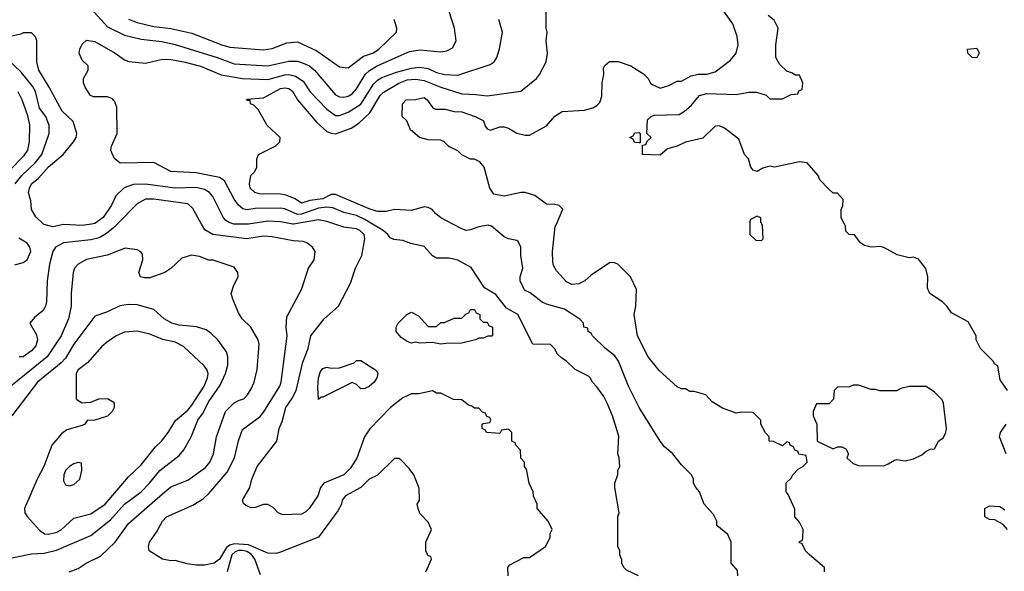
# Model space of a CAD drawing. Header units: inches. Extents: x 1793389 to 1900389, y 320802 to 470796.
# Tile 715 of 752: x 1881254 to 1885921, y 438352 to 440970. Entities that reach past the tile are written whole.
import ezdxf

# ---------------------------------------------------------------- set-up
doc = ezdxf.new("R2010")
doc.units = ezdxf.units.IN
doc.header["$MEASUREMENT"] = 0
doc.layers.add('B8483', color=7, linetype='Continuous')
doc.layers.add('B8484', color=7, linetype='Continuous')

msp = doc.modelspace()

# ---------------------------------------------------------------- linework, layer by layer
at = {"layer": 'B8483', "color": 2}
for points, elevation in [([(1881715, 440000), (1881697.5, 439982.5), (1881665.1, 439954.9), (1881630, 439934), (1881590, 439925.1), (1881462, 439910), (1881422.8, 439890), (1881410.7, 439870), (1881395.5, 439810), (1881384, 439730), (1881381, 439630), (1881376, 439610), (1881364.7, 439590), (1881323.5, 439556.5), (1881302, 439530), (1881333.7, 439473.7), (1881337.3, 439450), (1881330, 439422), (1881310, 439399), (1881270, 439369.3), (1881250.9, 439369.1)], 266), ([(1881594.4, 440000), (1881550, 439993.3), (1881462, 439998), (1881410, 439987), (1881370, 439997.2), (1881367, 440000)], 262), ([(1883178, 438350), (1883206, 438410), (1883202, 438422), (1883190, 438426), (1883178, 438450), (1883178, 438490), (1883206, 438550), (1883190, 438586), (1883150, 438626), (1883142, 438650), (1883138, 438670), (1883148, 438690), (1883147.3, 438747.3), (1883122, 438810), (1883100.4, 438840.4), (1883060.4, 438880.4), (1883050, 438888), (1883030, 438888), (1882950, 438808), (1882910, 438788.7), (1882870.5, 438749.5), (1882798, 438710), (1882782.8, 438690), (1882778.8, 438670), (1882761.1, 438638.9), (1882670, 438514), (1882490, 438442.7), (1882470, 438437), (1882430, 438438), (1882338.5, 438478.5), (1882270, 438482.4), (1882250, 438476.4), (1882234.5, 438465.5), (1882200.5, 438410), (1882176, 438390), (1882130, 438381.6), (1882090, 438381.6), (1882047.6, 438387.6), (1881990, 438404), (1881970, 438402), (1881930, 438409), (1881868, 438450), (1881864, 438470), (1881869, 438490), (1881902.5, 438537.5), (1881930, 438590.8), (1881950, 438610.6), (1882074.2, 438665.8), (1882123.3, 438696.7), (1882150, 438720.7), (1882237.4, 438822.6), (1882272, 438890), (1882290, 438972), (1882310, 439024.7), (1882393.3, 439086.7), (1882411.4, 439108.6), (1882486.6, 439230), (1882493.6, 439250), (1882520.9, 439470), (1882516, 439510), (1882520.1, 439559.9), (1882588.7, 439690), (1882622, 439790), (1882648.7, 439830), (1882654, 439870), (1882642, 439890), (1882615.3, 439910), (1882596.6, 439916.6), (1882550, 439919.5), (1882450, 439939.5), (1882410, 439941.6), (1882330, 439929.5), (1882168.7, 439950), (1882131.7, 439971.7), (1882115.6, 440000)], 266), ([(1882337.6, 440000), (1882330, 439998.9), (1882270, 439999.7), (1882268.9, 440000)], 262), ([(1883568.7, 438330), (1883568, 438370), (1883576.4, 438383.6), (1883643.1, 438416.9), (1883670, 438418), (1883746, 438470), (1883767.3, 438512.7), (1883768.4, 438531.6), (1883778, 438550), (1883758, 438590), (1883706, 438650), (1883706, 438670), (1883688.4, 438708.4), (1883688, 438730), (1883668, 438770), (1883656.4, 438836.4), (1883646, 438850), (1883646, 438870), (1883628.4, 438888.4), (1883627.3, 438927.3), (1883606, 438950), (1883602, 438962), (1883586, 438970), (1883586, 439010), (1883570, 439026), (1883538, 439022), (1883530, 439006), (1883466, 439010), (1883462, 439022), (1883446, 439030), (1883446, 439050), (1883450, 439054), (1883482, 439058), (1883486, 439070), (1883482, 439082), (1883467.3, 439087.3), (1883462, 439102), (1883447.3, 439107.3), (1883430, 439126), (1883410, 439126), (1883396.4, 439136.4), (1883380.4, 439140.4), (1883350, 439166), (1883310, 439168), (1883250, 439198), (1883230, 439198), (1883210, 439208), (1883145.4, 439194.6), (1883110, 439194), (1883070, 439175.3), (1883011.3, 439130), (1882912.5, 439027.5), (1882888.2, 438990), (1882851.7, 438888.3), (1882820.6, 438839.4), (1882790, 438809.5), (1882694.8, 438770), (1882679.1, 438750), (1882667.3, 438710), (1882626, 438650), (1882610, 438634), (1882590, 438624), (1882500.2, 438620.2), (1882478, 438630), (1882454.6, 438654.6), (1882430, 438668.7), (1882410, 438668.7), (1882370, 438655.3), (1882350, 438654), (1882324.7, 438664.7), (1882314.6, 438674.6), (1882309, 438690), (1882344, 438750), (1882354, 438790), (1882379, 438850), (1882473.2, 438970), (1882483.7, 439030), (1882497.4, 439062.6), (1882514.7, 439130), (1882543.6, 439170), (1882563.6, 439210), (1882594.9, 439345.1), (1882620.9, 439410), (1882633.2, 439470), (1882697.2, 439550), (1882764, 439610), (1882821.2, 439718.8), (1882845.2, 439790), (1882876, 439850), (1882889.3, 439930), (1882886, 439950), (1882865.2, 439970), (1882850, 439976.9), (1882790, 439985.6), (1882746.8, 440000)], 262), ([(1882551.7, 440000), (1882550, 439999.7), (1882548.3, 440000)], 262), ([(1884186, 438330), (1884130, 438358), (1884118, 438370), (1884108, 438390), (1884107.3, 438407.3), (1884098, 438430), (1884098, 438450), (1884088, 438470), (1884088.7, 438610), (1884095.3, 438630), (1884074, 438750), (1884075.3, 438770), (1884088.4, 438811.6), (1884088.7, 438830), (1884098, 438850), (1884095.3, 438890), (1884089, 438910), (1884093.6, 438993.6), (1884064, 439090), (1884039, 439150), (1884022, 439182), (1883990, 439228), (1883968, 439250), (1883958, 439270), (1883950, 439278), (1883886, 439310), (1883846, 439350), (1883823.1, 439363.1), (1883803.1, 439383.1), (1883788, 439410), (1883770, 439428), (1883686, 439430), (1883614, 439570), (1883561.2, 439601.2), (1883510, 439665.2), (1883456.5, 439696.5), (1883393.2, 439793.2), (1883330, 439829), (1883290, 439837.2), (1883230, 439837.2), (1883209.5, 439849.5), (1883170, 439894), (1883107.2, 439907.2), (1883070, 439921.2), (1883026.3, 439926.3), (1883010, 439934), (1882999.3, 439950), (1882976, 439970), (1882925.6, 440000)], 258), ([(1884658, 438330), (1884656.4, 438356.4), (1884626, 438390), (1884626, 438490), (1884610, 438526), (1884558, 438570), (1884558, 438590), (1884542, 438622), (1884498, 438670), (1884475.3, 438730), (1884458, 438750), (1884448, 438770), (1884448, 438790), (1884438, 438810), (1884390, 438858), (1884348.7, 438910), (1884310, 438942), (1884289, 438970), (1884189.3, 439130), (1884139.3, 439230), (1884092.7, 439350), (1884075.3, 439375.3), (1884029.6, 439409.6), (1883968.7, 439470), (1883962, 439482), (1883948, 439490), (1883946, 439506), (1883928, 439510), (1883926, 439530), (1883908.4, 439548.4), (1883836.5, 439596.5), (1883750, 439619.3), (1883730, 439629.3), (1883673.1, 439673.1), (1883646.3, 439686.3), (1883626, 439730), (1883625.2, 439750), (1883639, 439790), (1883629, 439850), (1883628.7, 439890), (1883616.5, 439916.5), (1883610, 439922), (1883570, 439929), (1883550, 439939), (1883490, 439989.3), (1883473.8, 439993.8), (1883430, 439987), (1883390, 439971.8), (1883370, 439969.4), (1883350, 439977), (1883306.2, 440000)], 254), ([(1885068.7, 438350), (1885068, 438370), (1884998, 438430), (1884978, 438450), (1884962, 438482), (1884948.4, 438488.4), (1884950, 438494), (1884962, 438498), (1884966, 438510), (1884968, 438550), (1884950, 438586), (1884928, 438610), (1884927.3, 438647.3), (1884896.4, 438716.4), (1884886, 438730), (1884887.3, 438772.7), (1884910, 438794), (1884918, 438810), (1884943.1, 438836.9), (1884966, 438850), (1884986, 438870), (1884982, 438902), (1884947.3, 438907.3), (1884942, 438922), (1884927.3, 438927.3), (1884922, 438942), (1884906, 438950), (1884902, 438962), (1884890, 438966), (1884870, 438948), (1884827.3, 438967.3), (1884806, 438970), (1884806, 438990), (1884788.4, 439008.4), (1884766, 439050), (1884766, 439070), (1884730, 439106), (1884672.7, 439107.3), (1884650, 439102), (1884585.6, 439125.6), (1884536.4, 439156.4), (1884506, 439190), (1884450, 439206), (1884430, 439206), (1884410, 439218), (1884390, 439218), (1884370, 439228), (1884285.1, 439305.1), (1884232.7, 439370), (1884182, 439470), (1884166, 439570), (1884174, 439610), (1884178, 439690), (1884148.9, 439748.9), (1884088.9, 439808.9), (1884070, 439818), (1884050, 439815.3), (1883962, 439758), (1883932, 439730), (1883903.4, 439716.6), (1883870, 439712.3), (1883845.1, 439725.1), (1883797.7, 439777.7), (1883783.8, 439803.8), (1883780.5, 439820.5), (1883778.7, 439870), (1883792.1, 439987.9), (1883797.4, 440000)], 250), ([(1884714, 440000), (1884714, 439950), (1884743.6, 439923.6), (1884770, 439922), (1884778, 439930), (1884774.6, 439994.6), (1884771.6, 440000)], 250), ([(1885935.3, 439210), (1885900.4, 439260.4), (1885890, 439326), (1885875.3, 439335.3), (1885868, 439350), (1885808, 439410), (1885788, 439450), (1885788, 439470), (1885750, 439535.3), (1885670, 439578), (1885650, 439608), (1885628, 439630), (1885568, 439670), (1885556.4, 439696.4), (1885558, 439750), (1885549, 439789), (1885513.2, 439833.2), (1885490, 439842), (1885470, 439839), (1885413.6, 439853.6), (1885350, 439889.2), (1885332.7, 439892.7), (1885289.5, 439889.5), (1885257.5, 439897.5), (1885239, 439910), (1885210, 439948), (1885186, 439950), (1885170, 439966), (1885168, 439990), (1885163, 440000)], 246), ([(1881230, 439806.8), (1881270, 439817.3), (1881289.5, 439830.5), (1881306, 439870), (1881301.2, 439890), (1881289.4, 439909.4), (1881250, 439933.2)], 266), ([(1881488.7, 438350), (1881530, 438364.7), (1881568.7, 438390), (1881636.6, 438423.4), (1881706, 438490), (1881770, 438578.8), (1881930, 438720.5), (1881970, 438753.4), (1882050, 438784), (1882134.9, 438845.1), (1882155.1, 438870), (1882172.3, 438910), (1882186.6, 438990), (1882229.4, 439110), (1882270, 439150.8), (1882290, 439162.8), (1882315.3, 439170), (1882334, 439190), (1882350, 439218), (1882365.2, 439250), (1882379, 439310), (1882389, 439430), (1882384, 439450), (1882348.7, 439510), (1882308.7, 439550), (1882290, 439578), (1882263.1, 439643.1), (1882255.3, 439670), (1882268.7, 439710), (1882288.7, 439750), (1882288, 439770), (1882270, 439795.3), (1882170, 439828.7), (1882150, 439829), (1882105.6, 439845.6), (1882067.5, 439852.5), (1882022.5, 439837.5), (1881970.6, 439789.4), (1881942, 439770), (1881870, 439745.2), (1881844.7, 439744.7), (1881826, 439750), (1881818, 439770), (1881838, 439830), (1881836.4, 439856.4), (1881828.4, 439868.4), (1881810, 439878), (1881754, 439886), (1881667.7, 439852.3), (1881570, 439832), (1881531, 439810), (1881514, 439790), (1881507.3, 439770), (1881497.3, 439670), (1881497.3, 439610), (1881485.5, 439550), (1881450.3, 439469.7), (1881383.1, 439370), (1881210, 439229.4)], 270), ([(1881170, 438406), (1881310, 438434.4), (1881370, 438438), (1881427.7, 438452.3), (1881590, 438522), (1881683.3, 438596.7), (1881750, 438670.4), (1881829.4, 438730), (1881869.4, 438770), (1881918, 438830), (1882010, 438901), (1882031.7, 438928.3), (1882066, 438990), (1882098.4, 439070), (1882120.1, 439099.9), (1882150, 439157.3), (1882204, 439236), (1882229.6, 439290), (1882239.5, 439330), (1882240.9, 439370), (1882233.6, 439393.6), (1882193.2, 439450), (1882161.2, 439481.2), (1882137.2, 439497.2), (1882091.5, 439511.5), (1882010, 439520.7), (1881975.3, 439530), (1881939, 439550), (1881890, 439594), (1881810, 439616), (1881770, 439618), (1881728.1, 439611.9), (1881670, 439584), (1881610, 439562), (1881510.3, 439429.7), (1881470, 439363.7), (1881450, 439342), (1881337.3, 439250), (1881216, 439090)], 274), ([(1885929.2, 438910), (1885898, 438990), (1885902, 439010), (1885929.1, 439050.9)], 246), ([(1885935.3, 438550), (1885914.6, 438574.6), (1885876.4, 438596.4), (1885850, 438598), (1885828, 438610), (1885828, 438650), (1885850, 438662), (1885899.6, 438659.6), (1885923.6, 438643.6)], 246), ([(1882394.9, 438334.9), (1882368.7, 438410), (1882350, 438432.9), (1882330, 438445.5), (1882310, 438450.6), (1882290, 438450.6), (1882274.8, 438445.2), (1882259.1, 438430), (1882236.9, 438350)], 270)]:
    msp.add_lwpolyline(points, dxfattribs=dict(at, elevation=elevation))
for points, elevation in [([(1883450, 439534), (1883470, 439534), (1883478, 439518), (1883494, 439510), (1883494, 439470), (1883490, 439468), (1883472.7, 439467.3), (1883450, 439458), (1883430, 439458), (1883414, 439450), (1883350, 439434), (1883273.6, 439433.6), (1883250, 439429.2), (1883210, 439438), (1883150, 439435.3), (1883130, 439439), (1883110, 439435.3), (1883090, 439442), (1883062, 439462), (1883038, 439490), (1883038, 439510), (1883048, 439530), (1883088, 439570), (1883110, 439582), (1883143.6, 439563.6), (1883190, 439514), (1883230, 439514), (1883250, 439532), (1883267.3, 439532.7), (1883312.7, 439552.7), (1883350, 439554), (1883370, 439574), (1883382, 439578), (1883390, 439594), (1883394, 439594), (1883410, 439594), (1883418, 439578), (1883434, 439570), (1883434, 439550)], 258), ([(1881810, 439492.3), (1881750, 439486.6), (1881711.3, 439470), (1881663.4, 439436.6), (1881642, 439418), (1881576.7, 439343.3), (1881530, 439308.7), (1881522, 439290), (1881520.7, 439270), (1881522, 439170), (1881525.4, 439165.4), (1881550, 439152), (1881567.3, 439152.7), (1881590, 439154), (1881628.9, 439171.1), (1881670, 439171.3), (1881696.9, 439156.9), (1881702, 439150), (1881702, 439130), (1881691.3, 439110), (1881670, 439089), (1881610, 439068.7), (1881572.7, 439067.3), (1881562, 439050), (1881550, 439044), (1881476.8, 439023.2), (1881453.7, 439006.3), (1881406, 438950), (1881367.7, 438850), (1881336.3, 438790), (1881276, 438650), (1881278, 438630), (1881290.7, 438610.7), (1881347.9, 438547.9), (1881370.7, 438530.7), (1881390, 438528), (1881430, 438537.1), (1881450, 438548.2), (1881510, 438604), (1881590, 438624.4), (1881658, 438670), (1881770, 438800.7), (1881830, 438857.3), (1881896.6, 438943.4), (1881925.2, 438970), (1881957.2, 439010), (1881992.3, 439067.7), (1882050, 439117.3), (1882070, 439140.7), (1882127.3, 439230), (1882144.5, 439270), (1882146.6, 439290), (1882141.2, 439310), (1882127.2, 439327.2), (1882030, 439419.3), (1881990, 439439.3), (1881932, 439452), (1881870, 439477)], 278), ([(1882870, 439218), (1882850, 439238), (1882830, 439248), (1882690, 439178), (1882682, 439178), (1882670, 439168), (1882666, 439226), (1882669.5, 439270), (1882679.5, 439300.5), (1882690, 439314.8), (1882710, 439320.5), (1882730, 439316.3), (1882770, 439317.3), (1882839, 439341), (1882850, 439352), (1882870, 439352), (1882944.7, 439304.7), (1882951.3, 439291.3), (1882946, 439270), (1882934, 439250), (1882910, 439229.2), (1882890, 439219)], 258), ([(1885230, 439235.3), (1885204.7, 439235.3), (1885187.3, 439227.3), (1885130, 439226), (1885114, 439210), (1885111.3, 439168.7), (1885090, 439146), (1885030, 439146), (1885014, 439110), (1885014, 439090), (1885032, 439050), (1885034, 438970), (1885110, 438934), (1885130, 438942), (1885150, 438942), (1885170, 438934), (1885182, 438910), (1885174, 438890), (1885203.6, 438863.6), (1885230, 438854), (1885350, 438852), (1885370, 438862), (1885400.4, 438879.6), (1885410, 438882), (1885450, 438876), (1885490, 438886), (1885530, 438904.7), (1885550, 438922), (1885570, 438932), (1885590, 438934), (1885608, 438970), (1885632.5, 438987.5), (1885644, 439010), (1885646, 439030), (1885633.2, 439150), (1885625.6, 439165.6), (1885590, 439202), (1885550, 439228.7), (1885470, 439229), (1885430, 439219), (1885410, 439209), (1885330, 439208.7), (1885310, 439215.3), (1885290, 439215.3)], 250), ([(1881530, 438868), (1881510, 438862), (1881490, 438848.7), (1881471.3, 438830), (1881462.8, 438810), (1881462, 438782), (1881470, 438762), (1881490, 438758), (1881510, 438764.7), (1881538, 438790), (1881548, 438830), (1881546, 438866)], 282)]:
    msp.add_lwpolyline(points, close=True, dxfattribs=dict(at, elevation=elevation))
at = {"layer": 'B8484', "color": 2}
for points, elevation in [([(1881590, 441023), (1881670, 440935.5), (1881750, 440895.5), (1881830, 440877.1), (1881926.6, 440866.6), (1881990, 440852), (1882190, 440790.3), (1882270, 440759.5), (1882430, 440750.4), (1882530, 440772), (1882570, 440772), (1882590, 440767), (1882627.3, 440750), (1882650.6, 440730), (1882750, 440613.4), (1882770, 440603), (1882790, 440601.6), (1882810, 440606.4), (1882830, 440618), (1882850, 440642), (1882890.9, 440709.1), (1882910.9, 440729.1), (1882948.6, 440751.4), (1883101.2, 440818.8), (1883150, 440826), (1883250, 440817.3), (1883278.6, 440821.4), (1883304.7, 440835.3), (1883322, 440870), (1883315.3, 440930), (1883288.9, 441008.9)], 262), ([(1883306.2, 440000), (1883249, 440030), (1883224, 440050), (1883209.3, 440069.3), (1883190, 440079), (1883170, 440081.2), (1883110, 440063.7), (1883030, 440069.3), (1882990, 440059.3), (1882950, 440059.5), (1882910, 440071.8), (1882750, 440140.7), (1882730, 440140.7), (1882690, 440119.7), (1882628.1, 440111.9), (1882590, 440099.3), (1882559.6, 440119.6), (1882516.9, 440136.9), (1882490, 440141.6), (1882390, 440143.7), (1882368.7, 440150), (1882346, 440170), (1882342.7, 440190), (1882349.2, 440230), (1882368.7, 440250), (1882378, 440270), (1882378, 440310), (1882386, 440330), (1882468.4, 440371.6), (1882486, 440390), (1882488, 440410), (1882427.2, 440467.2), (1882384, 440544), (1882364, 440564), (1882348, 440570), (1882346, 440586), (1882334, 440586), (1882329, 440589), (1882330, 440592), (1882410, 440598.8), (1882490, 440642.4), (1882510, 440646), (1882530, 440643), (1882547.3, 440630), (1882570.5, 440590), (1882661.7, 440481.7), (1882710, 440439.1), (1882730, 440430.4), (1882750, 440428.2), (1882825.3, 440454.7), (1882861.4, 440478.6), (1882912.9, 440527.1), (1882963, 440610), (1882976.1, 440623.9), (1883050, 440668.8), (1883090, 440683.6), (1883130, 440687.6), (1883170, 440681.7), (1883250, 440648.8), (1883350, 440617.1), (1883415.2, 440615.2), (1883470, 440607.7), (1883629.4, 440630.6), (1883702.7, 440690), (1883718, 440710), (1883749, 440770), (1883755.3, 440810), (1883749, 440870), (1883754, 440910), (1883749, 440930), (1883748.7, 441010)], 254), ([(1883797.4, 440000), (1883828, 440070), (1883810, 440088), (1883790, 440093.2), (1883750, 440094), (1883694.8, 440134.8), (1883650, 440149.3), (1883630, 440149.2), (1883550, 440132.3), (1883501.5, 440141.5), (1883482, 440170), (1883455.3, 440270), (1883434.6, 440294.6), (1883410, 440308), (1883390, 440308), (1883350, 440328.7), (1883330, 440348), (1883287.3, 440367.3), (1883266, 440390), (1883250, 440398), (1883190, 440399), (1883148, 440410), (1883106.3, 440446.3), (1883088, 440490), (1883066, 440510), (1883068, 440570), (1883086, 440590), (1883130, 440591.3), (1883170, 440601), (1883184.7, 440590), (1883211.1, 440551.1), (1883224.7, 440544.7), (1883270, 440544.7), (1883313.4, 440533.4), (1883350, 440532.4), (1883412, 440510), (1883450.5, 440490.5), (1883462, 440462), (1883470, 440452), (1883484.7, 440444.7), (1883530, 440461), (1883550, 440461), (1883570, 440454.8), (1883610, 440430.8), (1883650, 440421), (1883670, 440421), (1883750, 440466), (1883790, 440511.3), (1883825.6, 440534.4), (1883930, 440541), (1883970, 440551.3), (1883990, 440562), (1884003.1, 440576.9), (1884013.6, 440606.4), (1884014, 440670), (1884022, 440710), (1884020.4, 440739.6), (1884027.3, 440752.7), (1884048.9, 440771.1), (1884090, 440771.3), (1884150.9, 440750.9), (1884210, 440712), (1884232, 440690), (1884245.4, 440665.4), (1884290, 440644.7), (1884330, 440658), (1884370, 440678), (1884390, 440678), (1884436.5, 440703.5), (1884470, 440710.8), (1884510, 440710.8), (1884550, 440722.8), (1884623.2, 440776.8), (1884649.1, 440810.9), (1884659, 440850), (1884654, 440890), (1884634, 440950), (1884570, 441038)], 250), ([(1882925.6, 440000), (1882890, 440021.1), (1882850, 440039.7), (1882790, 440054.7), (1882737.6, 440077.6), (1882710, 440079.8), (1882670, 440075.5), (1882590, 440046), (1882570, 440044.5), (1882510, 440072.8), (1882490, 440075.8), (1882370, 440074.3), (1882330, 440067.6), (1882311.5, 440071.5), (1882290, 440089.4), (1882270, 440118), (1882224.7, 440204.7), (1882201, 440221), (1882090, 440243.6), (1881970, 440249.6), (1881890, 440292.3), (1881730, 440289.3), (1881704, 440310), (1881693.2, 440330), (1881685.2, 440350), (1881689, 440370), (1881715.3, 440430), (1881714.6, 440554.6), (1881703.1, 440583.1), (1881693.6, 440593.6), (1881670, 440604), (1881603.2, 440603.2), (1881589.4, 440609.4), (1881564, 440650), (1881555.3, 440670), (1881555.3, 440690), (1881578, 440730), (1881578, 440750), (1881550, 440778), (1881535.3, 440810), (1881538, 440830), (1881550, 440854), (1881570, 440872), (1881610, 440866), (1881706, 440810), (1881750, 440779.1), (1881770.5, 440770.5), (1881850, 440764), (1881930, 440781.6), (1881970, 440780.4), (1882032, 440770), (1882110, 440748.5), (1882207.9, 440707.9), (1882310, 440690.3), (1882430, 440685.3), (1882510, 440707.4), (1882530, 440708.8), (1882560.9, 440700.9), (1882597.4, 440677.4), (1882630, 440627.7), (1882710, 440545.5), (1882750, 440515.5), (1882770, 440514.4), (1882810, 440530.4), (1882870, 440568.4), (1882930, 440663), (1882950, 440682.4), (1882970, 440695.3), (1883038.9, 440721.1), (1883110, 440739.5), (1883150, 440744.9), (1883190, 440737.6), (1883230, 440719.5), (1883268.9, 440708.9), (1883330, 440706.4), (1883483.2, 440756.8), (1883502, 440770), (1883515.3, 440790), (1883528.4, 440831.6), (1883542, 440910), (1883525.2, 440970)], 258), ([(1881770, 440972.7), (1881810, 440956.4), (1881890, 440937.6), (1881970, 440927), (1882070, 440906.4), (1882211.3, 440850), (1882250, 440839.3), (1882410, 440826), (1882450, 440833.4), (1882520.1, 440859.9), (1882570, 440864), (1882662.4, 440822.4), (1882770, 440746), (1882810, 440741), (1882883.5, 440796.5), (1882930, 440813), (1882956, 440830), (1883039, 440910), (1883042, 440930), (1883028.7, 440970)], 266), ([(1885163, 440000), (1885148, 440030), (1885148, 440070), (1885154.6, 440085.4), (1885156.4, 440116.4), (1885130, 440146), (1885110, 440146), (1885087.3, 440167.3), (1885046, 440210), (1885038, 440230), (1884986, 440290), (1884950, 440295.3), (1884830.9, 440269.1), (1884810, 440274), (1884775.3, 440264.7), (1884750, 440249), (1884730, 440255.3), (1884719, 440270), (1884708.7, 440310), (1884689.5, 440329.5), (1884662, 440402), (1884595.1, 440455.1), (1884570, 440465.2), (1884550, 440464), (1884492.4, 440407.6), (1884410, 440389.2), (1884370, 440368.7), (1884323.6, 440356.4), (1884290, 440326), (1884206, 440330), (1884206, 440374), (1884222, 440378), (1884227.3, 440392.7), (1884246, 440410), (1884226, 440430), (1884230, 440494), (1884246, 440510), (1884263.2, 440516.8), (1884380.2, 440519.8), (1884405.1, 440534.9), (1884436.9, 440563.1), (1884475.3, 440610), (1884510, 440619.1), (1884650, 440614.8), (1884710, 440626), (1884745.4, 440625.4), (1884791.6, 440611.6), (1884810, 440594), (1884870, 440594), (1884910, 440614), (1884942, 440618), (1884947.3, 440632.7), (1884962, 440638), (1884966, 440670), (1884950, 440706), (1884930, 440706), (1884916.4, 440716.4), (1884890, 440726), (1884856.4, 440756.4), (1884838, 440790), (1884838, 440850), (1884848.7, 440930), (1884830, 440968), (1884802, 440990)], 246), ([(1881367, 440000), (1881330, 440034), (1881310, 440068.7), (1881306.6, 440110), (1881296, 440150), (1881299.3, 440170), (1881310, 440190.5), (1881342.7, 440217.3), (1881390, 440270.6), (1881459.3, 440330), (1881509.2, 440390), (1881521.2, 440410), (1881525.2, 440430), (1881506.3, 440486.3), (1881455.1, 440535.1), (1881394, 440650), (1881343.6, 440730), (1881335.1, 440770), (1881335.3, 440870), (1881328.9, 440888.9), (1881310, 440908), (1881270, 440908), (1881258.8, 440901.2), (1881210, 440889.5)], 262), ([(1881231.5, 440190), (1881263.6, 440230), (1881327.6, 440290), (1881358.7, 440330), (1881392.7, 440430), (1881392.5, 440467.5), (1881377, 440510), (1881348.2, 440550), (1881328.2, 440628.2), (1881314.6, 440654.6), (1881260.1, 440720.1), (1881190, 440789.2)], 266), ([(1881205.3, 440254.7), (1881275.2, 440324.8), (1881291.6, 440350), (1881300.5, 440390), (1881301.6, 440470), (1881292.8, 440512.8), (1881265.6, 440590), (1881246.6, 440626.6)], 270), ([(1882268.9, 440000), (1882246.6, 440006.6), (1882230, 440017.2), (1882219.3, 440030), (1882169.3, 440130), (1882153.2, 440150), (1882130, 440164.5), (1882090, 440173), (1881990, 440169.7), (1881850, 440189.6), (1881792.8, 440187.2), (1881748.2, 440171.8), (1881710, 440134), (1881688, 440090), (1881648.8, 440031.2), (1881610, 440002.4), (1881594.4, 440000)], 262), ([(1882115.6, 440000), (1882073.8, 440073.8), (1882050, 440096), (1881890, 440118.7), (1881850, 440117.6), (1881810, 440095.1), (1881715, 440000)], 266), ([(1882746.8, 440000), (1882710, 440012.3), (1882670, 440019.5), (1882551.7, 440000)], 262), ([(1884771.6, 440000), (1884766, 440010), (1884766, 440030), (1884750, 440038), (1884718, 440022), (1884714, 440010), (1884714, 440000)], 250), ([(1882548.3, 440000), (1882489.7, 440009.7), (1882430, 440013), (1882337.6, 440000)], 262)]:
    msp.add_lwpolyline(points, dxfattribs=dict(at, elevation=elevation))
for points, elevation in [([(1885790, 440789), (1885768, 440790), (1885748, 440810), (1885746, 440830), (1885790, 440834), (1885802, 440810)], 242), ([(1884190, 440386), (1884167.3, 440387.3), (1884162, 440402), (1884146, 440410), (1884162, 440418), (1884170, 440432), (1884190, 440434), (1884194, 440430), (1884194, 440386)], 246)]:
    msp.add_lwpolyline(points, close=True, dxfattribs=dict(at, elevation=elevation))

doc.saveas('drawing.dxf')
